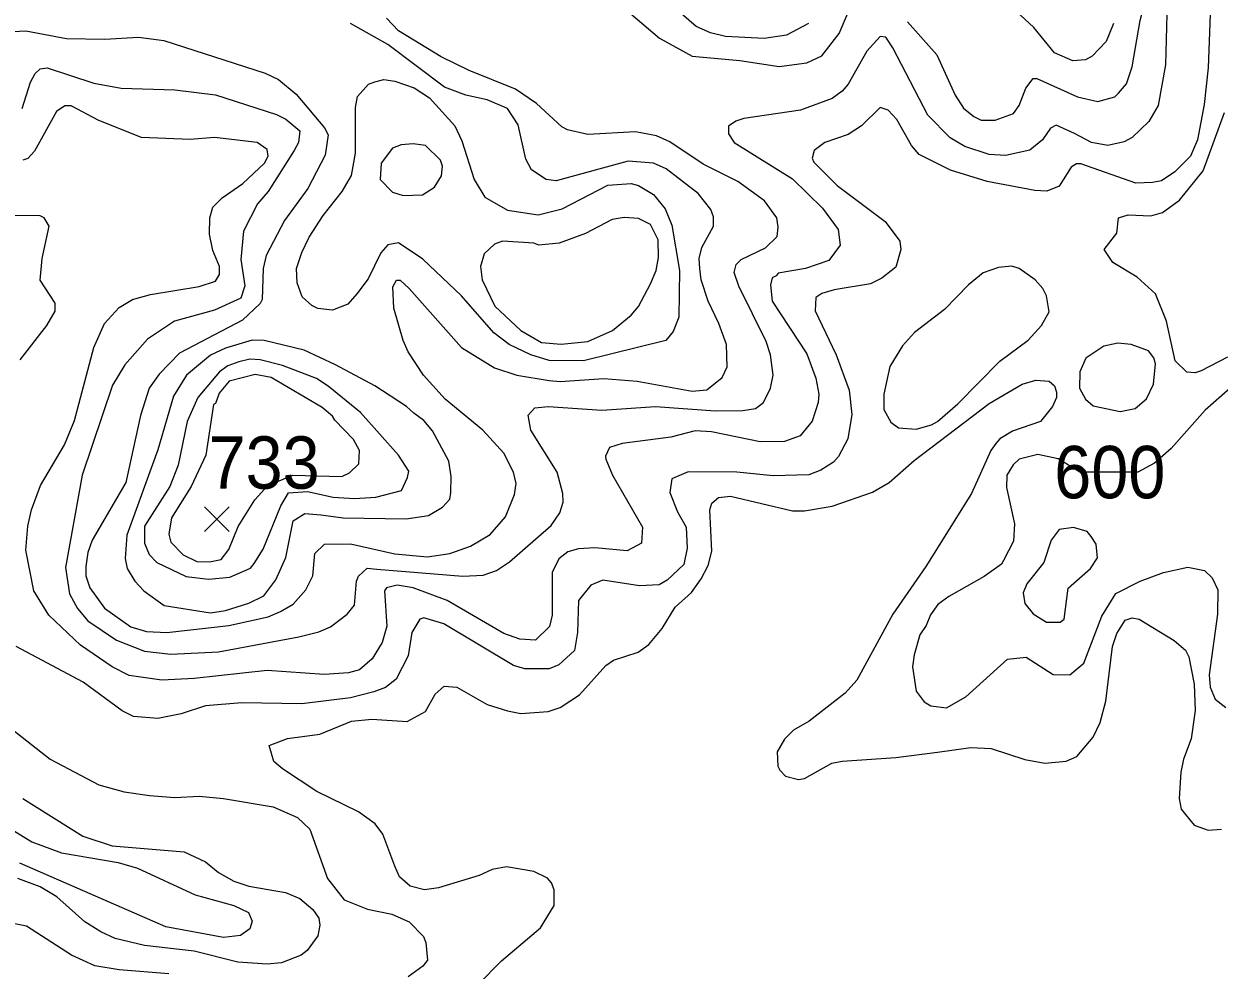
# Model space of a CAD drawing. Extents: x 423 to 448.8, y 7456.3 to 7484.
# Drawn here: x 430.554 to 432.377, y 7458.637 to 7460.081 of the extents above; entities that cross this region are included whole.
import ezdxf
from ezdxf.enums import TextEntityAlignment as Align

# ---------------------------------------------------------------- set-up
doc = ezdxf.new("R2010")
doc.units = 0
doc.header["$LTSCALE"] = 0.032
for name, color, linetype, lineweight in [('1', 7, 'Continuous', 25), ('2', 7, 'Continuous', 13), ('21', 7, 'Continuous', 25)]:
    doc.layers.add(name, color=color, linetype=linetype, lineweight=lineweight)
doc.layers.add('61', color=7, linetype='Continuous')

msp = doc.modelspace()

# ---------------------------------------------------------------- linework, layer by layer
at = {"layer": '1'}
for points in [[(432.3666, 7460.178), (432.3605, 7460.014), (432.3543, 7459.9584), (432.3442, 7459.9042), (432.3334, 7459.8794), (432.3094, 7459.8555), (432.2893, 7459.8415), (432.2754, 7459.8392), (432.2498, 7459.8384), (432.1663, 7459.8678), (432.1593, 7459.8678), (432.1516, 7459.8624), (432.1331, 7459.8338), (432.1145, 7459.826), (432.0959, 7459.8268), (432.0232, 7459.8408), (431.9675, 7459.8578), (431.9196, 7459.8817), (431.908, 7459.8957), (431.8855, 7459.9351), (431.8724, 7459.9498), (431.86, 7459.9537), (431.8314, 7459.9258), (431.8113, 7459.9127), (431.7757, 7459.9003), (431.7595, 7459.8879), (431.7564, 7459.8763), (431.7587, 7459.8702)], [(431.7587, 7459.8702), (431.7943, 7459.8346), (431.8678, 7459.7796), (431.8902, 7459.7495), (431.8917, 7459.7371), (431.884, 7459.71), (431.8624, 7459.693), (431.8453, 7459.6845), (431.7897, 7459.6753), (431.7711, 7459.6698), (431.7618, 7459.6636), (431.761, 7459.6435), (431.7927, 7459.5763), (431.8128, 7459.5221), (431.8167, 7459.485), (431.8105, 7459.4479), (431.7966, 7459.4208), (431.7889, 7459.4123), (431.7695, 7459.3999), (431.751, 7459.3929), (431.6968, 7459.3914), (431.6411, 7459.3968), (431.5669, 7459.3976), (431.5421, 7459.3867), (431.539, 7459.3659), (431.5506, 7459.3365), (431.5638, 7459.3132), (431.5653, 7459.2808), (431.5607, 7459.256), (431.5352, 7459.2321), (431.5228, 7459.2251), (431.4926, 7459.2236), (431.437, 7459.232), (431.4184, 7459.2243), (431.3998, 7459.2011), (431.3983, 7459.1524), (431.3936, 7459.1246), (431.3696, 7459.1029), (431.355, 7459.0967), (431.3178, 7459.0967), (431.3008, 7459.1021), (431.1941, 7459.1655), (431.1639, 7459.1748), (431.1577, 7459.1725), (431.1453, 7459.1524), (431.1399, 7459.1168), (431.1214, 7459.0812), (431.1051, 7459.0681), (431.0874, 7459.0619), (431.0518, 7459.0526), (430.9775, 7459.0433), (430.8863, 7459.0449), (430.8306, 7459.0402), (430.7934, 7459.0279), (430.7579, 7459.0209), (430.7207, 7459.024), (430.7037, 7459.0325), (430.6441, 7459.0766), (430.542, 7459.1307)], [(430.5482, 7459.5685), (430.5885, 7459.6211), (430.6016, 7459.6428), (430.6016, 7459.6551), (430.5784, 7459.6899), (430.5815, 7459.7232), (430.5923, 7459.7727), (430.5846, 7459.7851), (430.5784, 7459.7882), (430.5305, 7459.7889)], [(432.3937, 7459.5252), (432.3558, 7459.4919), (432.304, 7459.4331), (432.2786, 7459.4108), (432.2533, 7459.3971), (432.1646, 7459.3968), (432.1317, 7459.4173), (432.1005, 7459.4238), (432.0719, 7459.4169), (432.0627, 7459.4084), (432.0534, 7459.3922), (432.0526, 7459.3736), (432.065, 7459.3179), (432.0634, 7459.2916), (432.048, 7459.2622), (432.0449, 7459.2568), (432.0186, 7459.2375), (431.9645, 7459.2073), (431.9482, 7459.1949), (431.9366, 7459.1794), (431.9304, 7459.1632), (431.9204, 7459.1485), (431.9118, 7459.1184), (431.9095, 7459.0998), (431.9149, 7459.0627), (431.9273, 7459.0464), (431.9374, 7459.0402), (431.9613, 7459.0372), (431.9907, 7459.0541), (432.0541, 7459.1114), (432.0828, 7459.1145), (432.1238, 7459.0882), (432.1493, 7459.0874), (432.1709, 7459.1052), (432.198, 7459.1772), (432.2197, 7459.2119), (432.2568, 7459.2305), (432.2924, 7459.2437), (432.3295, 7459.2522), (432.355, 7459.2468), (432.3667, 7459.2359), (432.3751, 7459.2174), (432.3744, 7459.1802), (432.362, 7459.0874), (432.3635, 7459.0689), (432.3713, 7459.0503), (432.3875, 7459.0379)], [(430.5297, 7459.0093), (430.5939, 7458.959), (430.6681, 7458.9196), (430.7068, 7458.9088), (430.7455, 7458.9033), (430.7842, 7458.9002), (430.8213, 7458.9025), (430.8584, 7458.8987), (430.9342, 7458.8863), (430.9713, 7458.8701), (430.9898, 7458.8523), (431.0169, 7458.7765), (431.0425, 7458.744), (431.0781, 7458.7301), (431.1152, 7458.7223), (431.1415, 7458.7107), (431.1631, 7458.6883), (431.167, 7458.679), (431.1693, 7458.652), (431.1624, 7458.6427), (431.1399, 7458.6264)], [(430.7749, 7458.6311), (430.6991, 7458.6373), (430.6619, 7458.6435), (430.6264, 7458.6597), (430.5575, 7458.7038), (430.5243, 7458.7107), (430.5134, 7458.7061), (430.4995, 7458.6906), (430.4964, 7458.6698), (430.4987, 7458.6497), (430.5196, 7458.611)]]:
    msp.add_lwpolyline(points, dxfattribs=at)
for points in [[(431.1616, 7459.8206), (431.1801, 7459.8323), (431.191, 7459.8493), (431.1925, 7459.8639), (431.1894, 7459.8733), (431.1662, 7459.8957), (431.1477, 7459.898), (431.1291, 7459.8965), (431.1159, 7459.8918), (431.0989, 7459.8686), (431.0974, 7459.8439), (431.1159, 7459.8245), (431.1322, 7459.8191)], [(431.4802, 7459.6365), (431.4911, 7459.6497), (431.5096, 7459.6845), (431.5181, 7459.7047), (431.522, 7459.7248), (431.5212, 7459.7518), (431.5096, 7459.775), (431.4911, 7459.7843), (431.4694, 7459.7858), (431.4509, 7459.7827), (431.4107, 7459.7611), (431.3704, 7459.7464), (431.3395, 7459.7433), (431.3318, 7459.7464), (431.2838, 7459.7495), (431.2714, 7459.7449), (431.256, 7459.7301), (431.2505, 7459.7108), (431.2529, 7459.6907), (431.2722, 7459.6505), (431.3116, 7459.6134), (431.3433, 7459.5948), (431.3735, 7459.5925), (431.4138, 7459.5964), (431.4516, 7459.6134)], [(432.0858, 7459.5987), (432.106, 7459.6211), (432.1176, 7459.642), (432.1137, 7459.666), (432.1083, 7459.6776), (432.0967, 7459.6907), (432.0719, 7459.7077), (432.0611, 7459.7116), (432.0403, 7459.7093), (432.017, 7459.7015), (431.9946, 7459.683), (431.9583, 7459.6451), (431.9126, 7459.6103), (431.894, 7459.5901), (431.8747, 7459.5584), (431.8654, 7459.5159), (431.8654, 7459.4927), (431.8762, 7459.4734), (431.8879, 7459.4649), (431.915, 7459.4625), (431.9382, 7459.4695), (431.9474, 7459.4741), (431.9784, 7459.5012), (432.0425, 7459.5662)], [(431.1391, 7459.3891), (431.1407, 7459.3983), (431.1252, 7459.4231), (431.0672, 7459.488), (431.0177, 7459.5283), (430.9999, 7459.5399), (430.9481, 7459.56), (430.9141, 7459.5685), (430.8986, 7459.5693), (430.8816, 7459.5654), (430.8646, 7459.5592), (430.8522, 7459.55), (430.8189, 7459.5112), (430.8027, 7459.4742), (430.7888, 7459.4076), (430.7764, 7459.3752), (430.7377, 7459.3148), (430.7377, 7459.2885), (430.7447, 7459.2715), (430.7563, 7459.2591), (430.8012, 7459.2375), (430.8352, 7459.2336), (430.8677, 7459.2367), (430.8994, 7459.2506), (430.9048, 7459.2576), (430.9187, 7459.2793), (430.9458, 7459.3458), (430.9574, 7459.3654), (430.9862, 7459.3674), (431.0255, 7459.3589), (431.058, 7459.3566), (431.0904, 7459.3589), (431.1299, 7459.3689)]]:
    msp.add_lwpolyline(points, close=True, dxfattribs=at)
at = {"layer": '2'}
for points in [[(432.2359, 7459.99), (432.2444, 7460.0156), (432.2568, 7460.0867), (432.2761, 7460.161), (432.2784, 7460.1904), (432.2723, 7460.2322), (432.2638, 7460.2615), (432.2282, 7460.3474), (432.1354, 7460.499), (432.1199, 7460.5214), (432.1152, 7460.5338), (432.1176, 7460.5508), (432.1237, 7460.5554), (432.1377, 7460.5593), (432.2197, 7460.5678), (432.2398, 7460.574), (432.2583, 7460.5833), (432.2985, 7460.6204), (432.321, 7460.6715), (432.3249, 7460.6916), (432.328, 7460.755), (432.3334, 7460.7728), (432.3512, 7460.779), (432.396, 7460.755)], [(432.2986, 7460.1548), (432.2955, 7460.0187), (432.2839, 7459.9568), (432.2699, 7459.9321), (432.2444, 7459.908), (432.2321, 7459.9011), (432.2073, 7459.8957), (432.1826, 7459.9003), (432.1563, 7459.9142), (432.1284, 7459.9266), (432.1199, 7459.922), (432.1075, 7459.9042), (432.0882, 7459.8887), (432.0511, 7459.8802), (432.0263, 7459.8817), (431.9892, 7459.8941), (431.9668, 7459.9073), (431.9327, 7459.9421), (431.8793, 7460.045), (431.8685, 7460.0612), (431.86, 7460.062), (431.8399, 7460.0395), (431.8113, 7459.9893), (431.802, 7459.9784), (431.7866, 7459.9676), (431.7386, 7459.9498), (431.652, 7459.9367), (431.6396, 7459.9328), (431.6287, 7459.9251), (431.6288, 7459.9134), (431.6373, 7459.9003), (431.7262, 7459.8446), (431.7718, 7459.7998), (431.7958, 7459.7673), (431.7989, 7459.7433), (431.7819, 7459.7201), (431.7463, 7459.7077), (431.7046, 7459.7008), (431.7015, 7459.6969), (431.6952, 7459.6938), (431.6929, 7459.683), (431.6952, 7459.6582), (431.7479, 7459.5778), (431.7618, 7459.5407), (431.7664, 7459.5159), (431.7656, 7459.5036), (431.7564, 7459.4749), (431.7378, 7459.4525), (431.7139, 7459.444), (431.6767, 7459.4432), (431.6025, 7459.4587), (431.5777, 7459.4602), (431.5406, 7459.4502), (431.4663, 7459.4409), (431.447, 7459.4347), (431.4408, 7459.4215), (431.4416, 7459.4169), (431.4516, 7459.3922), (431.4973, 7459.3132), (431.4957, 7459.2885), (431.4741, 7459.2769), (431.4246, 7459.2816), (431.3998, 7459.28), (431.3836, 7459.2754), (431.3696, 7459.2645), (431.3596, 7459.2436), (431.3596, 7459.1787), (431.3557, 7459.1616), (431.3341, 7459.1408), (431.3101, 7459.1423), (431.2861, 7459.1508), (431.1995, 7459.2011), (431.1477, 7459.2204), (431.1229, 7459.2243), (431.1067, 7459.2205), (431.1036, 7459.2158), (431.1074, 7459.1617), (431.1005, 7459.1369), (431.085, 7459.1122), (431.0656, 7459.0951), (431.0487, 7459.0905), (431.0116, 7459.0882), (430.9249, 7459.0944), (430.8135, 7459.082), (430.764, 7459.0797), (430.7145, 7459.0866), (430.6882, 7459.0998), (430.6402, 7459.133), (430.5915, 7459.1787), (430.5691, 7459.2158), (430.5568, 7459.2777), (430.5598, 7459.3148), (430.5652, 7459.3396), (430.5792, 7459.3767), (430.6155, 7459.4386)], [(431.4795, 7460.0968), (431.5235, 7460.0596), (431.5731, 7460.0318), (431.6458, 7460.0256), (431.7061, 7460.0163), (431.7479, 7460.0217), (431.7711, 7460.0326), (431.7974, 7460.0666), (431.8268, 7460.1362)], [(431.7509, 7460.0821), (431.7169, 7460.0643), (431.6829, 7460.0589), (431.6241, 7460.062), (431.6009, 7460.0674), (431.5793, 7460.0774), (431.5382, 7460.113)], [(432.2158, 7460.0821), (432.205, 7460.0542), (432.1833, 7460.0318), (432.1733, 7460.0264), (432.1539, 7460.0248), (432.1261, 7460.0372), (432.0944, 7460.0759), (432.0611, 7460.1068)], [(431.614, 7459.6242), (431.5978, 7459.6582), (431.587, 7459.6907), (431.5847, 7459.7077), (431.5839, 7459.7232), (431.5877, 7459.7402), (431.6056, 7459.7727), (431.6056, 7459.7866), (431.6017, 7459.7982), (431.5823, 7459.8222), (431.5336, 7459.8601), (431.5143, 7459.8686), (431.4756, 7459.8717), (431.3658, 7459.8415), (431.3503, 7459.8439), (431.3279, 7459.8585), (431.3194, 7459.8748), (431.3078, 7459.9274), (431.2915, 7459.9521), (431.2606, 7459.9653), (431.2281, 7459.9723), (431.1956, 7459.9846), (431.109, 7460.0496), (431.0518, 7460.0821)], [(431.3271, 7459.461), (431.3232, 7459.4842), (431.3333, 7459.495), (431.3534, 7459.4974), (431.4354, 7459.4919), (431.5174, 7459.4974), (431.6087, 7459.4904), (431.6504, 7459.4912), (431.6697, 7459.4943), (431.6821, 7459.5036), (431.6929, 7459.5252), (431.6968, 7459.5453), (431.6929, 7459.5763), (431.686, 7459.5964), (431.6442, 7459.6807), (431.6372, 7459.7016), (431.6403, 7459.7139), (431.6481, 7459.7216), (431.6852, 7459.7394), (431.703, 7459.7565), (431.7046, 7459.7712), (431.7022, 7459.7851), (431.6837, 7459.8113), (431.6427, 7459.8407), (431.5901, 7459.8671), (431.5391, 7459.9011), (431.5189, 7459.9104), (431.4865, 7459.9166), (431.4138, 7459.9127), (431.3828, 7459.9197), (431.3743, 7459.9243), (431.3356, 7459.9599), (431.3039, 7459.9815), (431.2328, 7460.0101), (431.1902, 7460.031), (431.1252, 7460.0705), (431.1067, 7460.0898)], [(431.9018, 7460.0844), (431.9466, 7460.0341), (431.9745, 7459.9723), (431.9869, 7459.9529), (432.0031, 7459.9397), (432.014, 7459.9343), (432.0356, 7459.9343), (432.0634, 7459.9444), (432.0719, 7459.9568), (432.082, 7459.9831), (432.0936, 7459.9978), (432.099, 7459.9978), (432.1609, 7459.9699), (432.1919, 7459.963), (432.2181, 7459.9699), (432.2235, 7459.9753), (432.2359, 7459.99)], [(430.5374, 7460.0697), (430.5568, 7460.0705), (430.6186, 7460.0589), (430.6774, 7460.0581), (430.7285, 7460.0612), (430.7671, 7460.0558), (430.9218, 7460.0063), (430.9419, 7459.9962), (430.969, 7459.9738), (431.0123, 7459.9228), (431.0177, 7459.9119), (431.0131, 7459.881), (430.9868, 7459.83), (430.9512, 7459.7812), (430.9233, 7459.7279), (430.9187, 7459.7077), (430.9171, 7459.6605), (430.9141, 7459.6544), (430.887, 7459.6288), (430.7911, 7459.5785), (430.7601, 7459.5468), (430.7447, 7459.5252), (430.7316, 7459.4834), (430.7091, 7459.3813), (430.658, 7459.2932), (430.6511, 7459.2746), (430.648, 7459.253), (430.648, 7459.239), (430.6542, 7459.2205), (430.6766, 7459.1895), (430.7168, 7459.1609), (430.7408, 7459.1539), (430.7718, 7459.1524), (430.8661, 7459.1632), (430.9265, 7459.1763), (430.945, 7459.1841), (430.9643, 7459.1957), (430.9837, 7459.2174), (430.9945, 7459.239), (430.9976, 7459.273), (431.0123, 7459.287), (431.0518, 7459.2877), (431.1198, 7459.2723), (431.1693, 7459.2676), (431.2034, 7459.273), (431.2351, 7459.2839), (431.2652, 7459.3017), (431.2884, 7459.3288), (431.3023, 7459.3628), (431.3047, 7459.3798), (431.3008, 7459.3968), (431.2861, 7459.4262), (431.2536, 7459.461), (431.1964, 7459.5082), (431.1631, 7459.5453), (431.1399, 7459.5809), (431.1322, 7459.5979), (431.1182, 7459.6474), (431.1167, 7459.6799), (431.1221, 7459.6899), (431.1275, 7459.6899), (431.1415, 7459.6776), (431.2211, 7459.5871), (431.2714, 7459.5561), (431.3055, 7459.5453), (431.355, 7459.5368), (431.372, 7459.5352), (431.4385, 7459.5399), (431.4895, 7459.536), (431.5731, 7459.5205), (431.5955, 7459.5229), (431.6187, 7459.5414), (431.6264, 7459.5577), (431.6256, 7459.5917), (431.614, 7459.6242)], [(430.5513, 7459.9522), (430.5637, 7459.9924), (430.5707, 7460.0055), (430.5784, 7460.0125), (430.5892, 7460.014), (430.6604, 7459.9908), (430.7022, 7459.9831), (430.7842, 7459.9808), (430.846, 7459.973), (430.9388, 7459.9429), (430.9535, 7459.9359), (430.9744, 7459.9181), (430.9728, 7459.9003), (430.9659, 7459.8879), (430.9265, 7459.8253), (430.9102, 7459.8068), (430.8885, 7459.765), (430.8847, 7459.7217), (430.8909, 7459.6815), (430.8847, 7459.6628), (430.8445, 7459.6443), (430.7834, 7459.6273), (430.7424, 7459.6002), (430.7075, 7459.5607), (430.689, 7459.5299), (430.6426, 7459.3922), (430.6171, 7459.2514), (430.6233, 7459.2112), (430.6356, 7459.1887), (430.6511, 7459.1702), (430.6952, 7459.1408), (430.7377, 7459.1238), (430.778, 7459.1191), (430.8507, 7459.123), (430.9729, 7459.1454), (431.0038, 7459.1531), (431.0216, 7459.1609), (431.0471, 7459.1802), (431.058, 7459.1941), (431.061, 7459.2305), (431.0641, 7459.2382), (431.0773, 7459.2506), (431.092, 7459.2491), (431.2235, 7459.2382), (431.2544, 7459.2398), (431.2745, 7459.2468), (431.2946, 7459.2599), (431.3581, 7459.3156), (431.3712, 7459.3349), (431.3766, 7459.3512), (431.3758, 7459.3643), (431.3673, 7459.3968), (431.3271, 7459.461)], [(430.6155, 7459.4386), (430.631, 7459.4757), (430.6604, 7459.5871), (430.6766, 7459.6242), (430.699, 7459.6482), (430.7192, 7459.6605), (430.747, 7459.6683), (430.8213, 7459.6806), (430.846, 7459.6884), (430.8522, 7459.6985), (430.8522, 7459.7108), (430.8421, 7459.7356), (430.8367, 7459.7603), (430.8375, 7459.7851), (430.8421, 7459.8013), (430.8561, 7459.816), (430.8878, 7459.8377), (430.921, 7459.8686), (430.9265, 7459.8794), (430.9249, 7459.8895), (430.9094, 7459.9003), (430.8445, 7459.908), (430.8074, 7459.9049), (430.7331, 7459.908), (430.6681, 7459.9336), (430.6256, 7459.956), (430.6163, 7459.956), (430.6032, 7459.9475), (430.5699, 7459.8872), (430.5598, 7459.8756), (430.5521, 7459.8733)], [(432.3899, 7459.5724), (432.3496, 7459.5515), (432.3404, 7459.5484), (432.328, 7459.5499), (432.3102, 7459.5669), (432.297, 7459.6273), (432.28, 7459.6691), (432.2522, 7459.6946), (432.215, 7459.717), (432.2019, 7459.7371), (432.2212, 7459.7619), (432.2235, 7459.7851), (432.2383, 7459.7897), (432.273, 7459.7882), (432.2909, 7459.7936), (432.3164, 7459.8121), (432.3527, 7459.857), (432.3852, 7459.946)], [(431.2466, 7458.6148), (431.2822, 7458.6512), (431.3418, 7458.7015), (431.3627, 7458.7355), (431.3627, 7458.7594), (431.3588, 7458.7703), (431.3526, 7458.7773), (431.3318, 7458.7873), (431.29, 7458.7943), (431.2683, 7458.7904), (431.2482, 7458.7811), (431.1864, 7458.7626), (431.1647, 7458.7595), (431.143, 7458.7649), (431.1268, 7458.7795), (431.1198, 7458.7958), (431.1012, 7458.8446), (431.0896, 7458.86), (431.0641, 7458.8786), (431.0007, 7458.9095), (430.9481, 7458.9443), (430.935, 7458.9552), (430.928, 7458.9799), (430.9559, 7458.9907), (431.0054, 7458.9969), (431.0533, 7459.017), (431.0843, 7459.0201), (431.1384, 7459.0163), (431.1662, 7459.0317), (431.1809, 7459.058), (431.1948, 7459.0704), (431.2142, 7459.0689), (431.2606, 7459.0425), (431.2915, 7459.0325), (431.3117, 7459.0286), (431.3534, 7459.0317), (431.372, 7459.0379), (431.4013, 7459.0572), (431.4416, 7459.1021), (431.4532, 7459.1098), (431.491, 7459.1222), (431.5073, 7459.1338), (431.5274, 7459.1586), (431.5475, 7459.191), (431.5723, 7459.2135), (431.587, 7459.2344), (431.5978, 7459.2545), (431.6032, 7459.2762), (431.6001, 7459.3396), (431.6032, 7459.3496), (431.6133, 7459.3581), (431.6319, 7459.3604), (431.7262, 7459.338), (431.7448, 7459.338), (431.7866, 7459.345), (431.8484, 7459.3666), (431.8739, 7459.3813), (431.9119, 7459.4146), (432.0263, 7459.502), (432.0766, 7459.5314), (432.0975, 7459.5375), (432.1176, 7459.536), (432.1261, 7459.529), (432.1292, 7459.519), (432.1292, 7459.5112), (432.123, 7459.4974), (432.1044, 7459.4742), (432.0619, 7459.4594), (432.0425, 7459.4478)], [(432.0425, 7459.4478), (432.0364, 7459.4409), (432.0286, 7459.4301), (431.9992, 7459.3643), (431.9296, 7459.253), (431.8794, 7459.1802), (431.8244, 7459.0797), (431.8066, 7459.0596), (431.7517, 7459.017), (431.7278, 7459.0031), (431.7139, 7458.9892), (431.703, 7458.9699), (431.7038, 7458.9482), (431.7069, 7458.942), (431.7154, 7458.9327), (431.7355, 7458.9281), (431.7448, 7458.9296), (431.7865, 7458.9528), (431.802, 7458.9559), (431.884, 7458.9613), (431.9474, 7458.9698), (431.9985, 7458.9768), (432.0294, 7458.9752), (432.0805, 7458.9582), (432.1114, 7458.9528), (432.1439, 7458.9559), (432.1601, 7458.9629), (432.1849, 7458.9923), (432.1957, 7459.0147), (432.2042, 7459.0472), (432.2142, 7459.1307), (432.2212, 7459.1509), (432.2336, 7459.171), (432.2444, 7459.1748), (432.2553, 7459.1725), (432.3086, 7459.14), (432.3256, 7459.1253), (432.3311, 7459.1153), (432.3388, 7459.0735), (432.3403, 7459.0333), (432.3342, 7458.99), (432.3225, 7458.959), (432.3187, 7458.9389), (432.3163, 7458.8987), (432.3194, 7458.8824), (432.3388, 7458.8584), (432.3605, 7458.8507), (432.3806, 7458.8523)], [(430.5521, 7458.8987), (430.6434, 7458.8415), (430.6882, 7458.8267), (430.7981, 7458.8175), (430.8306, 7458.802), (430.8507, 7458.7858), (430.8739, 7458.7726), (430.8971, 7458.7649), (430.9528, 7458.7556), (430.9744, 7458.7463), (430.9945, 7458.7293), (431.0038, 7458.7161), (431.0054, 7458.7053), (431.0023, 7458.6891), (430.986, 7458.6667), (430.9767, 7458.6597), (430.9466, 7458.6481), (430.9249, 7458.6458), (430.8801, 7458.6488), (430.8135, 7458.6659), (430.7377, 7458.6744), (430.6929, 7458.6852), (430.6712, 7458.6953), (430.6464, 7458.7107), (430.6039, 7458.7486), (430.5784, 7458.7641), (430.5444, 7458.7765)], [(430.5351, 7458.8515), (430.566, 7458.8329), (430.6109, 7458.8159), (430.6975, 7458.8012), (430.7269, 7458.7927), (430.8151, 7458.7517), (430.8739, 7458.7355), (430.8963, 7458.7247), (430.9017, 7458.7115), (430.8986, 7458.6999), (430.8839, 7458.6899), (430.8584, 7458.6868), (430.7702, 7458.703), (430.5475, 7458.8004)]]:
    msp.add_lwpolyline(points, dxfattribs=at)
for points in [[(431.1623, 7459.7224), (431.1252, 7459.7472), (431.109, 7459.7441), (431.0981, 7459.7317), (431.0788, 7459.6923), (431.0618, 7459.669), (431.0479, 7459.6536), (431.0247, 7459.6443), (431.0023, 7459.6466), (430.9929, 7459.6513), (430.9783, 7459.6644), (430.9705, 7459.6861), (430.9698, 7459.7077), (430.9775, 7459.7325), (430.9891, 7459.7557), (431.01, 7459.7889), (431.0393, 7459.8253), (431.0533, 7459.8501), (431.0595, 7459.8841), (431.0595, 7459.9537), (431.0626, 7459.9707), (431.0796, 7459.9893), (431.0889, 7459.9931), (431.1028, 7459.9962), (431.1198, 7459.9939), (431.1492, 7459.9838), (431.1724, 7459.9684), (431.2111, 7459.9259), (431.2219, 7459.9027), (431.2405, 7459.8439), (431.2567, 7459.8168), (431.2915, 7459.7967), (431.338, 7459.7897), (431.3751, 7459.799), (431.4447, 7459.8353), (431.4803, 7459.8376), (431.4911, 7459.8346), (431.5143, 7459.8207), (431.5321, 7459.799), (431.5421, 7459.7743), (431.5537, 7459.7047), (431.5529, 7459.6335), (431.5444, 7459.6118), (431.5328, 7459.5979), (431.4076, 7459.567), (431.355, 7459.5677), (431.3271, 7459.5762), (431.2938, 7459.5917), (431.2706, 7459.6095), (431.2211, 7459.666)], [(431.1484, 7459.4873), (431.1376, 7459.4974), (431.0889, 7459.529), (431.0293, 7459.5608), (430.9814, 7459.5832), (430.9203, 7459.5979), (430.9017, 7459.5987), (430.8615, 7459.5863), (430.8383, 7459.5755), (430.8019, 7459.5453), (430.7818, 7459.5128), (430.7578, 7459.4309), (430.7107, 7459.3009), (430.7083, 7459.2653), (430.7114, 7459.2498), (430.723, 7459.2305), (430.7369, 7459.2158), (430.7679, 7459.1934), (430.8383, 7459.1825), (430.8615, 7459.1856), (430.8971, 7459.1972), (430.9195, 7459.2081), (430.938, 7459.2328), (430.9535, 7459.2669), (430.9643, 7459.3226), (430.9822, 7459.3341), (431.0069, 7459.3318), (431.0409, 7459.3272), (431.1369, 7459.3257), (431.1709, 7459.331), (431.1925, 7459.3434), (431.2033, 7459.3558), (431.2049, 7459.3659), (431.2057, 7459.3906), (431.2018, 7459.4138), (431.177, 7459.4602), (431.1639, 7459.4757)], [(432.2259, 7459.4896), (432.2491, 7459.4943), (432.2661, 7459.5089), (432.2769, 7459.5314), (432.28, 7459.5623), (432.2777, 7459.5716), (432.2692, 7459.5824), (432.2429, 7459.5917), (432.2228, 7459.594), (432.2011, 7459.5894), (432.174, 7459.5708), (432.1647, 7459.55), (432.164, 7459.5252), (432.1732, 7459.5082), (432.1849, 7459.4981)], [(431.0278, 7459.4765), (431.0247, 7459.4826), (431.0085, 7459.4958), (430.9311, 7459.5414), (430.9064, 7459.5461), (430.8669, 7459.536), (430.8514, 7459.5175), (430.846, 7459.502), (430.8429, 7459.5004), (430.8313, 7459.4231), (430.8089, 7459.3752), (430.7787, 7459.3272), (430.7748, 7459.3025), (430.7779, 7459.2901), (430.7965, 7459.2707), (430.8174, 7459.2606), (430.8367, 7459.2599), (430.8545, 7459.2637), (430.8661, 7459.2792), (430.8806, 7459.3142), (430.9061, 7459.3547), (430.9256, 7459.3765), (430.9639, 7459.3923), (431.0386, 7459.3906), (431.0502, 7459.396), (431.0649, 7459.4099), (431.0657, 7459.4301), (431.0564, 7459.4471)], [(432.1818, 7459.2986), (432.1756, 7459.3063), (432.1547, 7459.3125), (432.1331, 7459.3094), (432.1207, 7459.2931), (432.1099, 7459.2591), (432.0836, 7459.2267), (432.0781, 7459.2127), (432.0805, 7459.1965), (432.0936, 7459.181), (432.1137, 7459.1678), (432.1346, 7459.1678), (432.1408, 7459.1725), (432.147, 7459.2197), (432.181, 7459.2499), (432.1918, 7459.2661), (432.1895, 7459.287)]]:
    msp.add_lwpolyline(points, close=True, dxfattribs=at)
at = {"layer": '21'}
for p, q in [((430.8293, 7459.3441), (430.8668, 7459.3066)), ((430.8668, 7459.3441), (430.8293, 7459.3066))]:
    msp.add_line(p, q, dxfattribs=at)

# ---------------------------------------------------------------- texts
at = {"layer": '61', "width": 0.95}
for s, p in [('733', (430.9201, 7459.3717)), ('600', (432.2103, 7459.3571))]:
    msp.add_text(s, height=0.08, dxfattribs=at).set_placement(p, align=Align.CENTER)

doc.saveas('drawing.dxf')
